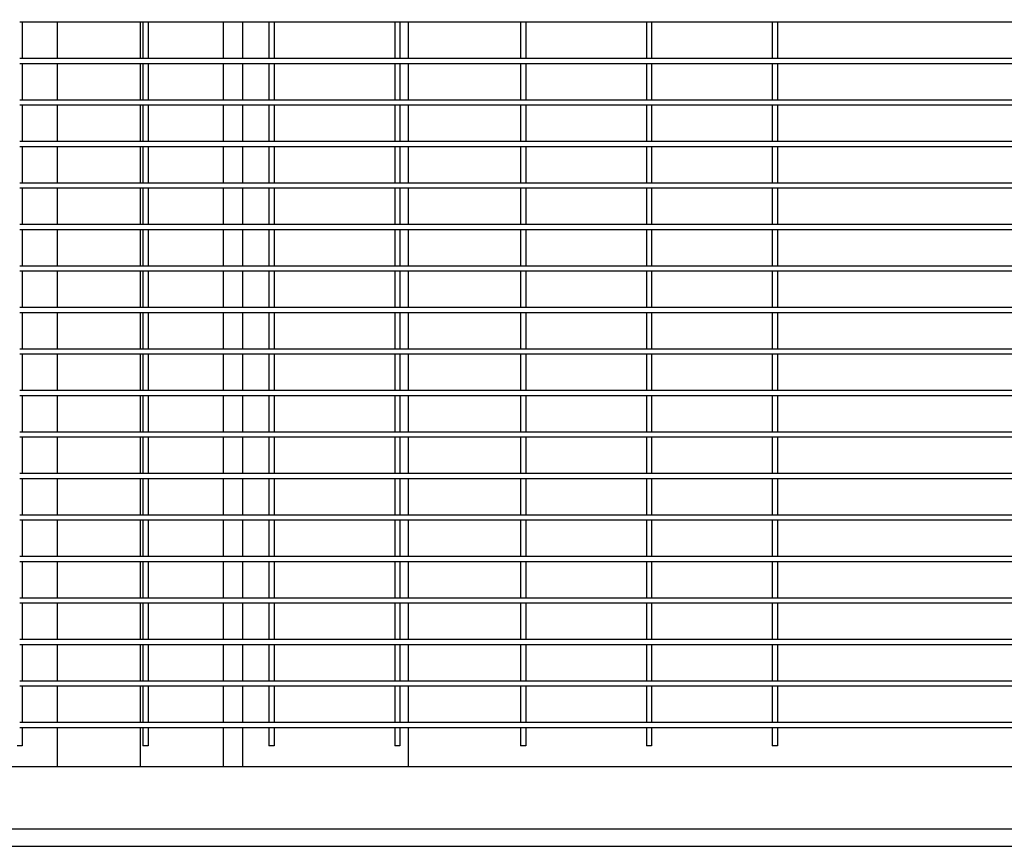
# Model space of a CAD drawing. Header units: inches. Extents: x 36 to 1719, y -84 to 1122.
# Tile 531 of 571: x 987 to 1011, y 810 to 830. Entities that reach past the tile are written whole.
import ezdxf

# ---------------------------------------------------------------- set-up
doc = ezdxf.new("R2010")
doc.units = ezdxf.units.IN
doc.header["$LTSCALE"] = 48
doc.header["$MEASUREMENT"] = 0
doc.layers.add('Dimension (ANSI)', color=7, linetype='Continuous', lineweight=25)
doc.layers.add('Visible (ANSI)', color=7, linetype='Continuous', lineweight=30)
doc.styles.add('Note Text (ANSI)', font='tahoma.ttf')
doc.dimstyles.new('Architectural (ANSI)', dxfattribs={"dimscale": 48, "dimtxt": 0.125, "dimasz": 0.098425, "dimexe": 0.125, "dimexo": 0.0625, "dimgap": 0.031496, "dimtad": 0, "dimtih": 1, "dimtoh": 1, "dimdec": 4, "dimrnd": 1e-08, "dimzin": 3, "dimdsep": 46, "dimlunit": 4, "dimtxsty": 'Note Text (ANSI)', "dimcen": 0.09, "dimdle": 0.393701, "dimclrd": 256, "dimclre": 256, "dimclrt": 256, "dimadec": 0, "dimazin": 3, "dimtfac": 0.96, "dimtofl": 0, "dimtmove": 0, "dimatfit": 3, "dimfxl": 1, "dimfrac": 2, "dimtolj": 1, "dimtzin": 12, "dimlwd": -1, "dimlwe": -1, "dimarcsym": 0})

# ---------------------------------------------------------------- blocks, each defined once
blk = doc.blocks.new('*D15')
at = {"layer": 'Defpoints', "color": 0, "transparency": 16777216}
for p in [(1035.918, 852.671), (738.918, 838.715), (1035.918, 741.531)]:
    blk.add_point(p, dxfattribs=at)
at = {"layer": 'Dimension (ANSI)', "transparency": 16777216}
for p, q in [((1035.918, 849.671), (1035.918, 735.531)), ((738.918, 835.715), (738.918, 735.531)), ((743.642, 741.531), (865.572, 741.531)), ((1031.193, 741.531), (889.263, 741.531))]:
    blk.add_line(p, q, dxfattribs=at)
for points in [[(743.642, 742.318), (743.642, 740.743), (738.918, 741.531)], [(1031.193, 742.318), (1031.193, 740.743), (1035.918, 741.531)]]:
    blk.add_solid(points, dxfattribs=at)
at = {"layer": 'Dimension (ANSI)', "transparency": 16777216, "insert": (867.084, 744.652), "char_height": 6, "attachment_point": 1, "style": 'Note Text (ANSI)'}
blk.add_mtext('\\A1;24\'-9"', dxfattribs=at)

msp = doc.modelspace()

# ---------------------------------------------------------------- linework, layer by layer
at = {"layer": 'Visible (ANSI)'}
for p, q in [((990.08268, 830.14881), (987.05143, 830.14881)), ((987.11393, 830.14881), (987.11393, 829.27381)), ((987.95768, 830.14881), (987.95768, 829.27381)), ((989.95768, 829.27381), (989.95768, 830.14881)), ((989.95768, 829.27381), (989.95768, 830.14881)), ((990.02018, 830.14881), (990.02018, 829.27381)), ((993.11393, 830.14881), (990.08268, 830.14881)), ((990.14518, 830.14881), (990.14518, 829.27381)), ((991.95768, 829.27381), (991.95768, 830.14881)), ((992.41768, 830.14881), (992.41768, 829.27381)), ((993.05143, 830.14881), (993.05143, 829.27381)), ((996.14518, 830.14881), (993.11393, 830.14881)), ((993.17643, 830.14881), (993.17643, 829.27381)), ((996.08268, 830.14881), (996.08268, 829.27381)), ((999.17643, 830.14881), (996.14518, 830.14881)), ((996.20768, 830.14881), (996.20768, 829.27381)), ((996.41768, 829.27381), (996.41768, 830.14881)), ((999.11393, 830.14881), (999.11393, 829.27381)), ((1002.20768, 830.14881), (999.17643, 830.14881)), ((999.23893, 830.14881), (999.23893, 829.27381)), ((1002.14518, 830.14881), (1002.14518, 829.27381)), ((1005.23893, 830.14881), (1002.20768, 830.14881)), ((1002.27018, 830.14881), (1002.27018, 829.27381)), ((1005.17643, 830.14881), (1005.17643, 829.27381)), ((1011.30143, 830.14881), (1005.23893, 830.14881)), ((1005.30143, 830.14881), (1005.30143, 829.27381)), ((990.08268, 829.27381), (987.05143, 829.27381)), ((993.11393, 829.27381), (990.08268, 829.27381)), ((996.14518, 829.27381), (993.11393, 829.27381)), ((999.17643, 829.27381), (996.14518, 829.27381)), ((1002.20768, 829.27381), (999.17643, 829.27381)), ((1005.23893, 829.27381), (1002.20768, 829.27381)), ((1011.30143, 829.27381), (1005.23893, 829.27381)), ((990.08268, 829.14881), (987.05143, 829.14881)), ((987.11393, 829.14881), (987.11393, 828.27381)), ((987.95768, 829.14881), (987.95768, 828.27381)), ((989.95768, 828.27381), (989.95768, 829.14881)), ((989.95768, 828.27381), (989.95768, 829.14881)), ((990.02018, 829.14881), (990.02018, 828.27381)), ((993.11393, 829.14881), (990.08268, 829.14881)), ((990.14518, 829.14881), (990.14518, 828.27381)), ((991.95768, 828.27381), (991.95768, 829.14881)), ((992.41768, 829.14881), (992.41768, 828.27381)), ((993.05143, 829.14881), (993.05143, 828.27381)), ((996.14518, 829.14881), (993.11393, 829.14881)), ((993.17643, 829.14881), (993.17643, 828.27381)), ((996.08268, 829.14881), (996.08268, 828.27381)), ((999.17643, 829.14881), (996.14518, 829.14881)), ((996.20768, 829.14881), (996.20768, 828.27381)), ((996.41768, 828.27381), (996.41768, 829.14881)), ((999.11393, 829.14881), (999.11393, 828.27381)), ((1002.20768, 829.14881), (999.17643, 829.14881)), ((999.23893, 829.14881), (999.23893, 828.27381)), ((1002.14518, 829.14881), (1002.14518, 828.27381)), ((1005.23893, 829.14881), (1002.20768, 829.14881)), ((1002.27018, 829.14881), (1002.27018, 828.27381)), ((1005.17643, 829.14881), (1005.17643, 828.27381)), ((1011.30143, 829.14881), (1005.23893, 829.14881)), ((1005.30143, 829.14881), (1005.30143, 828.27381)), ((990.08268, 828.27381), (987.05143, 828.27381)), ((990.08268, 828.14881), (987.05143, 828.14881)), ((987.11393, 828.14881), (987.11393, 827.27381)), ((987.95768, 828.14881), (987.95768, 827.27381)), ((989.95768, 827.27381), (989.95768, 828.14881)), ((989.95768, 827.27381), (989.95768, 828.14881)), ((990.02018, 828.14881), (990.02018, 827.27381)), ((993.11393, 828.27381), (990.08268, 828.27381)), ((993.11393, 828.14881), (990.08268, 828.14881)), ((990.14518, 828.14881), (990.14518, 827.27381)), ((991.95768, 827.27381), (991.95768, 828.14881)), ((992.41768, 828.14881), (992.41768, 827.27381)), ((993.05143, 828.14881), (993.05143, 827.27381)), ((996.14518, 828.27381), (993.11393, 828.27381)), ((996.14518, 828.14881), (993.11393, 828.14881)), ((993.17643, 828.14881), (993.17643, 827.27381)), ((996.08268, 828.14881), (996.08268, 827.27381)), ((999.17643, 828.27381), (996.14518, 828.27381)), ((999.17643, 828.14881), (996.14518, 828.14881)), ((996.20768, 828.14881), (996.20768, 827.27381)), ((996.41768, 827.27381), (996.41768, 828.14881)), ((999.11393, 828.14881), (999.11393, 827.27381)), ((1002.20768, 828.27381), (999.17643, 828.27381)), ((1002.20768, 828.14881), (999.17643, 828.14881)), ((999.23893, 828.14881), (999.23893, 827.27381)), ((1002.14518, 828.14881), (1002.14518, 827.27381)), ((1005.23893, 828.27381), (1002.20768, 828.27381)), ((1005.23893, 828.14881), (1002.20768, 828.14881)), ((1002.27018, 828.14881), (1002.27018, 827.27381)), ((1005.17643, 828.14881), (1005.17643, 827.27381)), ((1011.30143, 828.27381), (1005.23893, 828.27381)), ((1011.30143, 828.14881), (1005.23893, 828.14881)), ((1005.30143, 828.14881), (1005.30143, 827.27381)), ((990.08268, 827.27381), (987.05143, 827.27381)), ((990.08268, 827.14881), (987.05143, 827.14881)), ((987.11393, 827.14881), (987.11393, 826.27381)), ((987.95768, 827.14881), (987.95768, 826.27381)), ((989.95768, 826.27381), (989.95768, 827.14881)), ((989.95768, 826.27381), (989.95768, 827.14881)), ((990.02018, 827.14881), (990.02018, 826.27381)), ((993.11393, 827.27381), (990.08268, 827.27381)), ((993.11393, 827.14881), (990.08268, 827.14881)), ((990.14518, 827.14881), (990.14518, 826.27381)), ((991.95768, 826.27381), (991.95768, 827.14881)), ((992.41768, 827.14881), (992.41768, 826.27381)), ((993.05143, 827.14881), (993.05143, 826.27381)), ((996.14518, 827.27381), (993.11393, 827.27381)), ((996.14518, 827.14881), (993.11393, 827.14881)), ((993.17643, 827.14881), (993.17643, 826.27381)), ((996.08268, 827.14881), (996.08268, 826.27381)), ((999.17643, 827.27381), (996.14518, 827.27381)), ((999.17643, 827.14881), (996.14518, 827.14881)), ((996.20768, 827.14881), (996.20768, 826.27381)), ((996.41768, 826.27381), (996.41768, 827.14881)), ((999.11393, 827.14881), (999.11393, 826.27381)), ((1002.20768, 827.27381), (999.17643, 827.27381)), ((1002.20768, 827.14881), (999.17643, 827.14881)), ((999.23893, 827.14881), (999.23893, 826.27381)), ((1002.14518, 827.14881), (1002.14518, 826.27381)), ((1005.23893, 827.27381), (1002.20768, 827.27381)), ((1005.23893, 827.14881), (1002.20768, 827.14881)), ((1002.27018, 827.14881), (1002.27018, 826.27381)), ((1005.17643, 827.14881), (1005.17643, 826.27381)), ((1011.30143, 827.27381), (1005.23893, 827.27381)), ((1011.30143, 827.14881), (1005.23893, 827.14881)), ((1005.30143, 827.14881), (1005.30143, 826.27381)), ((990.08268, 826.27381), (987.05143, 826.27381)), ((990.08268, 826.14881), (987.05143, 826.14881)), ((987.11393, 826.14881), (987.11393, 825.27381)), ((987.95768, 826.14881), (987.95768, 825.27381)), ((989.95768, 825.27381), (989.95768, 826.14881)), ((989.95768, 825.27381), (989.95768, 826.14881)), ((990.02018, 826.14881), (990.02018, 825.27381)), ((993.11393, 826.27381), (990.08268, 826.27381)), ((993.11393, 826.14881), (990.08268, 826.14881)), ((990.14518, 826.14881), (990.14518, 825.27381)), ((991.95768, 825.27381), (991.95768, 826.14881)), ((992.41768, 826.14881), (992.41768, 825.27381)), ((993.05143, 826.14881), (993.05143, 825.27381)), ((996.14518, 826.27381), (993.11393, 826.27381)), ((996.14518, 826.14881), (993.11393, 826.14881)), ((993.17643, 826.14881), (993.17643, 825.27381)), ((996.08268, 826.14881), (996.08268, 825.27381)), ((999.17643, 826.27381), (996.14518, 826.27381)), ((999.17643, 826.14881), (996.14518, 826.14881)), ((996.20768, 826.14881), (996.20768, 825.27381)), ((996.41768, 825.27381), (996.41768, 826.14881)), ((999.11393, 826.14881), (999.11393, 825.27381)), ((1002.20768, 826.27381), (999.17643, 826.27381)), ((1002.20768, 826.14881), (999.17643, 826.14881)), ((999.23893, 826.14881), (999.23893, 825.27381)), ((1002.14518, 826.14881), (1002.14518, 825.27381)), ((1005.23893, 826.27381), (1002.20768, 826.27381)), ((1005.23893, 826.14881), (1002.20768, 826.14881)), ((1002.27018, 826.14881), (1002.27018, 825.27381)), ((1005.17643, 826.14881), (1005.17643, 825.27381)), ((1011.30143, 826.27381), (1005.23893, 826.27381)), ((1011.30143, 826.14881), (1005.23893, 826.14881)), ((1005.30143, 826.14881), (1005.30143, 825.27381)), ((990.08268, 825.27381), (987.05143, 825.27381)), ((993.11393, 825.27381), (990.08268, 825.27381)), ((996.14518, 825.27381), (993.11393, 825.27381)), ((999.17643, 825.27381), (996.14518, 825.27381)), ((1002.20768, 825.27381), (999.17643, 825.27381)), ((1005.23893, 825.27381), (1002.20768, 825.27381)), ((1011.30143, 825.27381), (1005.23893, 825.27381)), ((990.08268, 825.14881), (987.05143, 825.14881)), ((987.11393, 825.14881), (987.11393, 824.27381)), ((987.95768, 825.14881), (987.95768, 824.27381)), ((989.95768, 824.27381), (989.95768, 825.14881)), ((989.95768, 824.27381), (989.95768, 825.14881)), ((990.02018, 825.14881), (990.02018, 824.27381)), ((993.11393, 825.14881), (990.08268, 825.14881)), ((990.14518, 825.14881), (990.14518, 824.27381)), ((991.95768, 824.27381), (991.95768, 825.14881)), ((992.41768, 825.14881), (992.41768, 824.27381)), ((993.05143, 825.14881), (993.05143, 824.27381)), ((996.14518, 825.14881), (993.11393, 825.14881)), ((993.17643, 825.14881), (993.17643, 824.27381)), ((996.08268, 825.14881), (996.08268, 824.27381)), ((999.17643, 825.14881), (996.14518, 825.14881)), ((996.20768, 825.14881), (996.20768, 824.27381)), ((996.41768, 824.27381), (996.41768, 825.14881)), ((999.11393, 825.14881), (999.11393, 824.27381)), ((1002.20768, 825.14881), (999.17643, 825.14881)), ((999.23893, 825.14881), (999.23893, 824.27381)), ((1002.14518, 825.14881), (1002.14518, 824.27381)), ((1005.23893, 825.14881), (1002.20768, 825.14881)), ((1002.27018, 825.14881), (1002.27018, 824.27381)), ((1005.17643, 825.14881), (1005.17643, 824.27381)), ((1011.30143, 825.14881), (1005.23893, 825.14881)), ((1005.30143, 825.14881), (1005.30143, 824.27381)), ((990.08268, 824.27381), (987.05143, 824.27381)), ((993.11393, 824.27381), (990.08268, 824.27381)), ((996.14518, 824.27381), (993.11393, 824.27381)), ((999.17643, 824.27381), (996.14518, 824.27381)), ((1002.20768, 824.27381), (999.17643, 824.27381)), ((1005.23893, 824.27381), (1002.20768, 824.27381)), ((1011.30143, 824.27381), (1005.23893, 824.27381)), ((990.08268, 824.14881), (987.05143, 824.14881)), ((987.11393, 824.14881), (987.11393, 823.27381)), ((987.95768, 824.14881), (987.95768, 823.27381)), ((989.95768, 823.27381), (989.95768, 824.14881)), ((989.95768, 823.27381), (989.95768, 824.14881)), ((990.02018, 824.14881), (990.02018, 823.27381)), ((993.11393, 824.14881), (990.08268, 824.14881)), ((990.14518, 824.14881), (990.14518, 823.27381)), ((991.95768, 823.27381), (991.95768, 824.14881)), ((992.41768, 824.14881), (992.41768, 823.27381)), ((993.05143, 824.14881), (993.05143, 823.27381)), ((996.14518, 824.14881), (993.11393, 824.14881)), ((993.17643, 824.14881), (993.17643, 823.27381)), ((996.08268, 824.14881), (996.08268, 823.27381)), ((999.17643, 824.14881), (996.14518, 824.14881)), ((996.20768, 824.14881), (996.20768, 823.27381)), ((996.41768, 823.27381), (996.41768, 824.14881)), ((999.11393, 824.14881), (999.11393, 823.27381)), ((1002.20768, 824.14881), (999.17643, 824.14881)), ((999.23893, 824.14881), (999.23893, 823.27381)), ((1002.14518, 824.14881), (1002.14518, 823.27381)), ((1005.23893, 824.14881), (1002.20768, 824.14881)), ((1002.27018, 824.14881), (1002.27018, 823.27381)), ((1005.17643, 824.14881), (1005.17643, 823.27381)), ((1011.30143, 824.14881), (1005.23893, 824.14881)), ((1005.30143, 824.14881), (1005.30143, 823.27381)), ((990.08268, 823.27381), (987.05143, 823.27381)), ((990.08268, 823.14881), (987.05143, 823.14881)), ((987.11393, 823.14881), (987.11393, 822.27381)), ((987.95768, 823.14881), (987.95768, 822.27381)), ((989.95768, 822.27381), (989.95768, 823.14881)), ((989.95768, 822.27381), (989.95768, 823.14881)), ((990.02018, 823.14881), (990.02018, 822.27381)), ((993.11393, 823.27381), (990.08268, 823.27381)), ((993.11393, 823.14881), (990.08268, 823.14881)), ((990.14518, 823.14881), (990.14518, 822.27381)), ((991.95768, 822.27381), (991.95768, 823.14881)), ((992.41768, 823.14881), (992.41768, 822.27381)), ((993.05143, 823.14881), (993.05143, 822.27381)), ((996.14518, 823.27381), (993.11393, 823.27381)), ((996.14518, 823.14881), (993.11393, 823.14881)), ((993.17643, 823.14881), (993.17643, 822.27381)), ((996.08268, 823.14881), (996.08268, 822.27381)), ((999.17643, 823.27381), (996.14518, 823.27381)), ((999.17643, 823.14881), (996.14518, 823.14881)), ((996.20768, 823.14881), (996.20768, 822.27381)), ((996.41768, 822.27381), (996.41768, 823.14881)), ((999.11393, 823.14881), (999.11393, 822.27381)), ((1002.20768, 823.27381), (999.17643, 823.27381)), ((1002.20768, 823.14881), (999.17643, 823.14881)), ((999.23893, 823.14881), (999.23893, 822.27381)), ((1002.14518, 823.14881), (1002.14518, 822.27381)), ((1005.23893, 823.27381), (1002.20768, 823.27381)), ((1005.23893, 823.14881), (1002.20768, 823.14881)), ((1002.27018, 823.14881), (1002.27018, 822.27381)), ((1005.17643, 823.14881), (1005.17643, 822.27381)), ((1011.30143, 823.27381), (1005.23893, 823.27381)), ((1011.30143, 823.14881), (1005.23893, 823.14881)), ((1005.30143, 823.14881), (1005.30143, 822.27381)), ((990.08268, 822.27381), (987.05143, 822.27381)), ((990.08268, 822.14881), (987.05143, 822.14881)), ((987.11393, 822.14881), (987.11393, 821.27381)), ((987.95768, 822.14881), (987.95768, 821.27381)), ((989.95768, 821.27381), (989.95768, 822.14881)), ((989.95768, 821.27381), (989.95768, 822.14881)), ((990.02018, 822.14881), (990.02018, 821.27381)), ((993.11393, 822.27381), (990.08268, 822.27381)), ((993.11393, 822.14881), (990.08268, 822.14881)), ((990.14518, 822.14881), (990.14518, 821.27381)), ((991.95768, 821.27381), (991.95768, 822.14881)), ((992.41768, 822.14881), (992.41768, 821.27381)), ((993.05143, 822.14881), (993.05143, 821.27381)), ((996.14518, 822.27381), (993.11393, 822.27381)), ((996.14518, 822.14881), (993.11393, 822.14881)), ((993.17643, 822.14881), (993.17643, 821.27381)), ((996.08268, 822.14881), (996.08268, 821.27381)), ((999.17643, 822.27381), (996.14518, 822.27381)), ((999.17643, 822.14881), (996.14518, 822.14881)), ((996.20768, 822.14881), (996.20768, 821.27381)), ((996.41768, 821.27381), (996.41768, 822.14881)), ((999.11393, 822.14881), (999.11393, 821.27381)), ((1002.20768, 822.27381), (999.17643, 822.27381)), ((1002.20768, 822.14881), (999.17643, 822.14881)), ((999.23893, 822.14881), (999.23893, 821.27381)), ((1002.14518, 822.14881), (1002.14518, 821.27381)), ((1005.23893, 822.27381), (1002.20768, 822.27381)), ((1005.23893, 822.14881), (1002.20768, 822.14881)), ((1002.27018, 822.14881), (1002.27018, 821.27381)), ((1005.17643, 822.14881), (1005.17643, 821.27381)), ((1011.30143, 822.27381), (1005.23893, 822.27381)), ((1011.30143, 822.14881), (1005.23893, 822.14881)), ((1005.30143, 822.14881), (1005.30143, 821.27381)), ((990.08268, 821.27381), (987.05143, 821.27381)), ((993.11393, 821.27381), (990.08268, 821.27381)), ((996.14518, 821.27381), (993.11393, 821.27381)), ((999.17643, 821.27381), (996.14518, 821.27381)), ((1002.20768, 821.27381), (999.17643, 821.27381)), ((1005.23893, 821.27381), (1002.20768, 821.27381)), ((1011.30143, 821.27381), (1005.23893, 821.27381)), ((990.08268, 821.14881), (987.05143, 821.14881)), ((987.11393, 821.14881), (987.11393, 820.27381)), ((987.95768, 821.14881), (987.95768, 820.27381)), ((989.95768, 820.27381), (989.95768, 821.14881)), ((989.95768, 820.27381), (989.95768, 821.14881)), ((990.02018, 821.14881), (990.02018, 820.27381)), ((993.11393, 821.14881), (990.08268, 821.14881)), ((990.14518, 821.14881), (990.14518, 820.27381)), ((991.95768, 820.27381), (991.95768, 821.14881)), ((992.41768, 821.14881), (992.41768, 820.27381)), ((993.05143, 821.14881), (993.05143, 820.27381)), ((996.14518, 821.14881), (993.11393, 821.14881)), ((993.17643, 821.14881), (993.17643, 820.27381)), ((996.08268, 821.14881), (996.08268, 820.27381)), ((999.17643, 821.14881), (996.14518, 821.14881)), ((996.20768, 821.14881), (996.20768, 820.27381)), ((996.41768, 820.27381), (996.41768, 821.14881)), ((999.11393, 821.14881), (999.11393, 820.27381)), ((1002.20768, 821.14881), (999.17643, 821.14881)), ((999.23893, 821.14881), (999.23893, 820.27381)), ((1002.14518, 821.14881), (1002.14518, 820.27381)), ((1005.23893, 821.14881), (1002.20768, 821.14881)), ((1002.27018, 821.14881), (1002.27018, 820.27381)), ((1005.17643, 821.14881), (1005.17643, 820.27381)), ((1011.30143, 821.14881), (1005.23893, 821.14881)), ((1005.30143, 821.14881), (1005.30143, 820.27381)), ((990.08268, 820.27381), (987.05143, 820.27381)), ((993.11393, 820.27381), (990.08268, 820.27381)), ((996.14518, 820.27381), (993.11393, 820.27381)), ((999.17643, 820.27381), (996.14518, 820.27381)), ((1002.20768, 820.27381), (999.17643, 820.27381)), ((1005.23893, 820.27381), (1002.20768, 820.27381)), ((1011.30143, 820.27381), (1005.23893, 820.27381)), ((990.08268, 820.14881), (987.05143, 820.14881)), ((987.11393, 820.14881), (987.11393, 819.27381)), ((987.95768, 820.14881), (987.95768, 819.27381)), ((989.95768, 819.27381), (989.95768, 820.14881)), ((989.95768, 819.27381), (989.95768, 820.14881)), ((990.02018, 820.14881), (990.02018, 819.27381)), ((993.11393, 820.14881), (990.08268, 820.14881)), ((990.14518, 820.14881), (990.14518, 819.27381)), ((991.95768, 819.27381), (991.95768, 820.14881)), ((992.41768, 820.14881), (992.41768, 819.27381)), ((993.05143, 820.14881), (993.05143, 819.27381)), ((996.14518, 820.14881), (993.11393, 820.14881)), ((993.17643, 820.14881), (993.17643, 819.27381)), ((996.08268, 820.14881), (996.08268, 819.27381)), ((999.17643, 820.14881), (996.14518, 820.14881)), ((996.20768, 820.14881), (996.20768, 819.27381)), ((996.41768, 819.27381), (996.41768, 820.14881)), ((999.11393, 820.14881), (999.11393, 819.27381)), ((1002.20768, 820.14881), (999.17643, 820.14881)), ((999.23893, 820.14881), (999.23893, 819.27381)), ((1002.14518, 820.14881), (1002.14518, 819.27381)), ((1005.23893, 820.14881), (1002.20768, 820.14881)), ((1002.27018, 820.14881), (1002.27018, 819.27381)), ((1005.17643, 820.14881), (1005.17643, 819.27381)), ((1011.30143, 820.14881), (1005.23893, 820.14881)), ((1005.30143, 820.14881), (1005.30143, 819.27381)), ((990.08268, 819.27381), (987.05143, 819.27381)), ((993.11393, 819.27381), (990.08268, 819.27381)), ((996.14518, 819.27381), (993.11393, 819.27381)), ((999.17643, 819.27381), (996.14518, 819.27381)), ((1002.20768, 819.27381), (999.17643, 819.27381)), ((1005.23893, 819.27381), (1002.20768, 819.27381)), ((1011.30143, 819.27381), (1005.23893, 819.27381)), ((990.08268, 819.14881), (987.05143, 819.14881)), ((987.11393, 819.14881), (987.11393, 818.27381)), ((987.95768, 819.14881), (987.95768, 818.27381)), ((989.95768, 818.27381), (989.95768, 819.14881)), ((989.95768, 818.27381), (989.95768, 819.14881)), ((990.02018, 819.14881), (990.02018, 818.27381)), ((993.11393, 819.14881), (990.08268, 819.14881)), ((990.14518, 819.14881), (990.14518, 818.27381)), ((991.95768, 818.27381), (991.95768, 819.14881)), ((992.41768, 819.14881), (992.41768, 818.27381)), ((993.05143, 819.14881), (993.05143, 818.27381)), ((996.14518, 819.14881), (993.11393, 819.14881)), ((993.17643, 819.14881), (993.17643, 818.27381)), ((996.08268, 819.14881), (996.08268, 818.27381)), ((999.17643, 819.14881), (996.14518, 819.14881)), ((996.20768, 819.14881), (996.20768, 818.27381)), ((996.41768, 818.27381), (996.41768, 819.14881)), ((999.11393, 819.14881), (999.11393, 818.27381)), ((1002.20768, 819.14881), (999.17643, 819.14881)), ((999.23893, 819.14881), (999.23893, 818.27381)), ((1002.14518, 819.14881), (1002.14518, 818.27381)), ((1005.23893, 819.14881), (1002.20768, 819.14881)), ((1002.27018, 819.14881), (1002.27018, 818.27381)), ((1005.17643, 819.14881), (1005.17643, 818.27381)), ((1011.30143, 819.14881), (1005.23893, 819.14881)), ((1005.30143, 819.14881), (1005.30143, 818.27381)), ((990.08268, 818.27381), (987.05143, 818.27381)), ((990.08268, 818.14881), (987.05143, 818.14881)), ((987.11393, 818.14881), (987.11393, 817.27381)), ((987.95768, 818.14881), (987.95768, 817.27381)), ((989.95768, 817.27381), (989.95768, 818.14881)), ((989.95768, 817.27381), (989.95768, 818.14881)), ((990.02018, 818.14881), (990.02018, 817.27381)), ((993.11393, 818.27381), (990.08268, 818.27381)), ((993.11393, 818.14881), (990.08268, 818.14881)), ((990.14518, 818.14881), (990.14518, 817.27381)), ((991.95768, 817.27381), (991.95768, 818.14881)), ((992.41768, 818.14881), (992.41768, 817.27381)), ((993.05143, 818.14881), (993.05143, 817.27381)), ((996.14518, 818.27381), (993.11393, 818.27381)), ((996.14518, 818.14881), (993.11393, 818.14881)), ((993.17643, 818.14881), (993.17643, 817.27381)), ((996.08268, 818.14881), (996.08268, 817.27381)), ((999.17643, 818.27381), (996.14518, 818.27381)), ((999.17643, 818.14881), (996.14518, 818.14881)), ((996.20768, 818.14881), (996.20768, 817.27381)), ((996.41768, 817.27381), (996.41768, 818.14881)), ((999.11393, 818.14881), (999.11393, 817.27381)), ((1002.20768, 818.27381), (999.17643, 818.27381)), ((1002.20768, 818.14881), (999.17643, 818.14881)), ((999.23893, 818.14881), (999.23893, 817.27381)), ((1002.14518, 818.14881), (1002.14518, 817.27381)), ((1005.23893, 818.27381), (1002.20768, 818.27381)), ((1005.23893, 818.14881), (1002.20768, 818.14881)), ((1002.27018, 818.14881), (1002.27018, 817.27381)), ((1005.17643, 818.14881), (1005.17643, 817.27381)), ((1011.30143, 818.27381), (1005.23893, 818.27381)), ((1011.30143, 818.14881), (1005.23893, 818.14881)), ((1005.30143, 818.14881), (1005.30143, 817.27381)), ((990.08268, 817.27381), (987.05143, 817.27381)), ((990.08268, 817.14881), (987.05143, 817.14881)), ((987.11393, 817.14881), (987.11393, 816.27381)), ((987.95768, 817.14881), (987.95768, 816.27381)), ((989.95768, 816.27381), (989.95768, 817.14881)), ((989.95768, 816.27381), (989.95768, 817.14881)), ((990.02018, 817.14881), (990.02018, 816.27381)), ((993.11393, 817.27381), (990.08268, 817.27381)), ((993.11393, 817.14881), (990.08268, 817.14881)), ((990.14518, 817.14881), (990.14518, 816.27381)), ((991.95768, 816.27381), (991.95768, 817.14881)), ((992.41768, 817.14881), (992.41768, 816.27381)), ((993.05143, 817.14881), (993.05143, 816.27381)), ((996.14518, 817.27381), (993.11393, 817.27381)), ((996.14518, 817.14881), (993.11393, 817.14881)), ((993.17643, 817.14881), (993.17643, 816.27381)), ((996.08268, 817.14881), (996.08268, 816.27381)), ((999.17643, 817.27381), (996.14518, 817.27381)), ((999.17643, 817.14881), (996.14518, 817.14881)), ((996.20768, 817.14881), (996.20768, 816.27381)), ((996.41768, 816.27381), (996.41768, 817.14881)), ((999.11393, 817.14881), (999.11393, 816.27381)), ((1002.20768, 817.27381), (999.17643, 817.27381)), ((1002.20768, 817.14881), (999.17643, 817.14881)), ((999.23893, 817.14881), (999.23893, 816.27381)), ((1002.14518, 817.14881), (1002.14518, 816.27381)), ((1005.23893, 817.27381), (1002.20768, 817.27381)), ((1005.23893, 817.14881), (1002.20768, 817.14881)), ((1002.27018, 817.14881), (1002.27018, 816.27381)), ((1005.17643, 817.14881), (1005.17643, 816.27381)), ((1011.30143, 817.27381), (1005.23893, 817.27381)), ((1011.30143, 817.14881), (1005.23893, 817.14881)), ((1005.30143, 817.14881), (1005.30143, 816.27381)), ((990.08268, 816.27381), (987.05143, 816.27381)), ((993.11393, 816.27381), (990.08268, 816.27381)), ((996.14518, 816.27381), (993.11393, 816.27381)), ((999.17643, 816.27381), (996.14518, 816.27381)), ((1002.20768, 816.27381), (999.17643, 816.27381)), ((1005.23893, 816.27381), (1002.20768, 816.27381)), ((1011.30143, 816.27381), (1005.23893, 816.27381)), ((990.08268, 816.14881), (987.05143, 816.14881)), ((987.11393, 816.14881), (987.11393, 815.27381)), ((987.95768, 816.14881), (987.95768, 815.27381)), ((989.95768, 815.27381), (989.95768, 816.14881)), ((989.95768, 815.27381), (989.95768, 816.14881)), ((990.02018, 816.14881), (990.02018, 815.27381)), ((993.11393, 816.14881), (990.08268, 816.14881)), ((990.14518, 816.14881), (990.14518, 815.27381)), ((991.95768, 815.27381), (991.95768, 816.14881)), ((992.41768, 816.14881), (992.41768, 815.27381)), ((993.05143, 816.14881), (993.05143, 815.27381)), ((996.14518, 816.14881), (993.11393, 816.14881)), ((993.17643, 816.14881), (993.17643, 815.27381)), ((996.08268, 816.14881), (996.08268, 815.27381)), ((999.17643, 816.14881), (996.14518, 816.14881)), ((996.20768, 816.14881), (996.20768, 815.27381)), ((996.41768, 815.27381), (996.41768, 816.14881)), ((999.11393, 816.14881), (999.11393, 815.27381)), ((1002.20768, 816.14881), (999.17643, 816.14881)), ((999.23893, 816.14881), (999.23893, 815.27381)), ((1002.14518, 816.14881), (1002.14518, 815.27381)), ((1005.23893, 816.14881), (1002.20768, 816.14881)), ((1002.27018, 816.14881), (1002.27018, 815.27381)), ((1005.17643, 816.14881), (1005.17643, 815.27381)), ((1011.30143, 816.14881), (1005.23893, 816.14881)), ((1005.30143, 816.14881), (1005.30143, 815.27381)), ((990.08268, 815.27381), (987.05143, 815.27381)), ((993.11393, 815.27381), (990.08268, 815.27381)), ((996.14518, 815.27381), (993.11393, 815.27381)), ((999.17643, 815.27381), (996.14518, 815.27381)), ((1002.20768, 815.27381), (999.17643, 815.27381)), ((1005.23893, 815.27381), (1002.20768, 815.27381)), ((1011.30143, 815.27381), (1005.23893, 815.27381)), ((990.08268, 815.14881), (987.05143, 815.14881)), ((987.11393, 815.14881), (987.11393, 814.27381)), ((987.95768, 815.14881), (987.95768, 814.27381)), ((989.95768, 814.27381), (989.95768, 815.14881)), ((989.95768, 814.27381), (989.95768, 815.14881)), ((990.02018, 815.14881), (990.02018, 814.27381)), ((993.11393, 815.14881), (990.08268, 815.14881)), ((990.14518, 815.14881), (990.14518, 814.27381)), ((991.95768, 814.27381), (991.95768, 815.14881)), ((992.41768, 815.14881), (992.41768, 814.27381)), ((993.05143, 815.14881), (993.05143, 814.27381)), ((996.14518, 815.14881), (993.11393, 815.14881)), ((993.17643, 815.14881), (993.17643, 814.27381)), ((996.08268, 815.14881), (996.08268, 814.27381)), ((999.17643, 815.14881), (996.14518, 815.14881)), ((996.20768, 815.14881), (996.20768, 814.27381)), ((996.41768, 814.27381), (996.41768, 815.14881)), ((999.11393, 815.14881), (999.11393, 814.27381)), ((1002.20768, 815.14881), (999.17643, 815.14881)), ((999.23893, 815.14881), (999.23893, 814.27381)), ((1002.14518, 815.14881), (1002.14518, 814.27381)), ((1005.23893, 815.14881), (1002.20768, 815.14881)), ((1002.27018, 815.14881), (1002.27018, 814.27381)), ((1005.17643, 815.14881), (1005.17643, 814.27381)), ((1011.30143, 815.14881), (1005.23893, 815.14881)), ((1005.30143, 815.14881), (1005.30143, 814.27381)), ((990.08268, 814.27381), (987.05143, 814.27381)), ((990.08268, 814.14881), (987.05143, 814.14881)), ((987.11393, 814.14881), (987.11393, 813.27381)), ((987.95768, 814.14881), (987.95768, 813.27381)), ((989.95768, 813.27381), (989.95768, 814.14881)), ((989.95768, 813.27381), (989.95768, 814.14881)), ((990.02018, 814.14881), (990.02018, 813.27381)), ((993.11393, 814.27381), (990.08268, 814.27381)), ((993.11393, 814.14881), (990.08268, 814.14881)), ((990.14518, 814.14881), (990.14518, 813.27381)), ((991.95768, 813.27381), (991.95768, 814.14881)), ((992.41768, 814.14881), (992.41768, 813.27381)), ((993.05143, 814.14881), (993.05143, 813.27381)), ((996.14518, 814.27381), (993.11393, 814.27381)), ((996.14518, 814.14881), (993.11393, 814.14881)), ((993.17643, 814.14881), (993.17643, 813.27381)), ((996.08268, 814.14881), (996.08268, 813.27381)), ((999.17643, 814.27381), (996.14518, 814.27381)), ((999.17643, 814.14881), (996.14518, 814.14881)), ((996.20768, 814.14881), (996.20768, 813.27381)), ((996.41768, 813.27381), (996.41768, 814.14881)), ((999.11393, 814.14881), (999.11393, 813.27381)), ((1002.20768, 814.27381), (999.17643, 814.27381)), ((1002.20768, 814.14881), (999.17643, 814.14881)), ((999.23893, 814.14881), (999.23893, 813.27381)), ((1002.14518, 814.14881), (1002.14518, 813.27381)), ((1005.23893, 814.27381), (1002.20768, 814.27381)), ((1005.23893, 814.14881), (1002.20768, 814.14881)), ((1002.27018, 814.14881), (1002.27018, 813.27381)), ((1005.17643, 814.14881), (1005.17643, 813.27381)), ((1011.30143, 814.27381), (1005.23893, 814.27381)), ((1011.30143, 814.14881), (1005.23893, 814.14881)), ((1005.30143, 814.14881), (1005.30143, 813.27381)), ((990.08268, 813.27381), (987.05143, 813.27381)), ((990.08268, 813.14881), (987.05143, 813.14881)), ((987.11393, 813.14881), (987.11393, 812.71131)), ((987.95768, 813.14881), (987.95768, 812.21131)), ((989.95768, 812.21131), (989.95768, 813.14881)), ((989.95768, 812.21131), (989.95768, 813.14881)), ((990.02018, 813.14881), (990.02018, 812.71131)), ((993.11393, 813.27381), (990.08268, 813.27381)), ((993.11393, 813.14881), (990.08268, 813.14881)), ((990.14518, 813.14881), (990.14518, 812.71131)), ((991.95768, 812.21131), (991.95768, 813.14881)), ((992.41768, 813.14881), (992.41768, 812.21131)), ((993.05143, 813.14881), (993.05143, 812.71131)), ((996.14518, 813.27381), (993.11393, 813.27381)), ((996.14518, 813.14881), (993.11393, 813.14881)), ((993.17643, 813.14881), (993.17643, 812.71131)), ((996.08268, 813.14881), (996.08268, 812.71131)), ((999.17643, 813.27381), (996.14518, 813.27381)), ((999.17643, 813.14881), (996.14518, 813.14881)), ((996.20768, 813.14881), (996.20768, 812.71131)), ((996.41768, 812.21131), (996.41768, 813.14881)), ((999.11393, 813.14881), (999.11393, 812.71131)), ((1002.20768, 813.27381), (999.17643, 813.27381)), ((1002.20768, 813.14881), (999.17643, 813.14881)), ((999.23893, 813.14881), (999.23893, 812.71131)), ((1002.14518, 813.14881), (1002.14518, 812.71131)), ((1005.23893, 813.27381), (1002.20768, 813.27381)), ((1005.23893, 813.14881), (1002.20768, 813.14881)), ((1002.27018, 813.14881), (1002.27018, 812.71131)), ((1005.17643, 813.14881), (1005.17643, 812.71131)), ((1011.30143, 813.27381), (1005.23893, 813.27381)), ((1011.30143, 813.14881), (1005.23893, 813.14881)), ((1005.30143, 813.14881), (1005.30143, 812.71131)), ((987.11393, 812.71131), (986.98893, 812.71131)), ((990.14518, 812.71131), (990.02018, 812.71131)), ((993.17643, 812.71131), (993.05143, 812.71131)), ((996.20768, 812.71131), (996.08268, 812.71131)), ((999.23893, 812.71131), (999.11393, 812.71131)), ((1002.27018, 812.71131), (1002.14518, 812.71131)), ((1005.30143, 812.71131), (1005.17643, 812.71131)), ((923.45768, 812.21131), (1032.45768, 812.21131)), ((921.95768, 810.71131), (1033.95768, 810.71131)), ((921.53768, 810.29131), (1034.37768, 810.29131))]:
    msp.add_line(p, q, dxfattribs=at)

# ---------------------------------------------------------------- dimensions: what is measured, and where the dimension line sits
at = {"layer": 'Dimension (ANSI)'}
dim = msp.add_linear_dim(base=(1035.91768, 741.53077), p1=(738.91768, 838.7154), p2=(1035.91768, 852.67131), dimstyle='Architectural (ANSI)', override={"dimgap": 0.031496, "dimtih": 0, "dimtoh": 0, "dimdec": 4, "dimlfac": 1, "dimtol": 0, "dimlim": 0, "dimtp": 0, "dimtm": 0, "dimtdec": 2, "dimatfit": 1}, dxfattribs=at)
dim.commit()
dim.dimension.update_dxf_attribs({"geometry": '*D15', "text_midpoint": (877.41768, 741.53077), "dimtype": 160})

doc.saveas('drawing.dxf')
